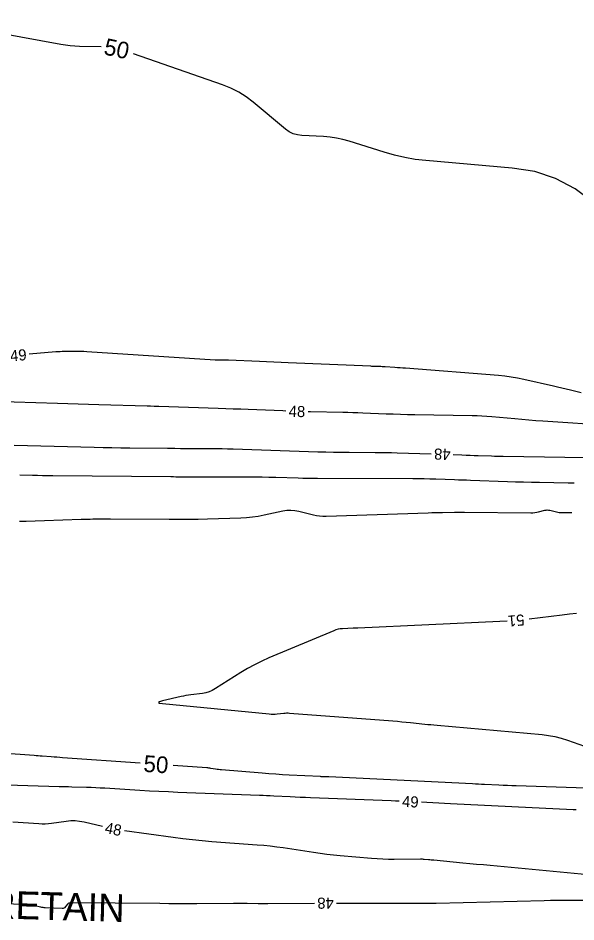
# Model space of a CAD drawing. Extents: x 2384780 to 2405861, y 547869 to 573706.
# Drawn here: x 2394102.5 to 2394203.1, y 552570.1 to 552733.1 of the extents above; entities that cross this region are included whole.
import ezdxf

# ---------------------------------------------------------------- set-up
doc = ezdxf.new("R2010")
doc.units = 0
for name, color, linetype in [('Breaklines', 7, 'Continuous'), ('Old_Level_60', 7, 'Continuous'), ('Old_Level_61', 7, 'Continuous')]:
    doc.layers.add(name, color=color, linetype=linetype)

msp = doc.modelspace()

# ---------------------------------------------------------------- linework, layer by layer
at = {"layer": 'Old_Level_60'}
for points in [[(2394204.0645, 552665.5295), (2394202.1605, 552666.004), (2394201.39025, 552666.194), (2394200.619, 552666.38075), (2394199.847, 552666.564), (2394199.074, 552666.74375), (2394193.76925, 552667.9645), (2394192.62925, 552668.20475), (2394191.48275, 552668.40225), (2394190.32975, 552668.55675), (2394189.17, 552668.6685), (2394172.40225, 552669.9725), (2394171.91875, 552670.0095), (2394171.435, 552670.0455), (2394170.9515, 552670.0805), (2394170.46775, 552670.11425), (2394168.7175, 552670.235), (2394168.4635, 552670.25125), (2394168.20975, 552670.26475), (2394167.9555, 552670.2755), (2394167.7015, 552670.28375), (2394166.87075, 552670.306), (2394166.69275, 552670.311), (2394166.515, 552670.31675), (2394166.337, 552670.32325), (2394166.159, 552670.33025), (2394151.25925, 552670.9525), (2394149.95875, 552671.007), (2394148.65825, 552671.062), (2394147.35775, 552671.11725), (2394146.05725, 552671.173), (2394140.45825, 552671.4135), (2394140.22325, 552671.4225), (2394139.98825, 552671.4295), (2394139.75325, 552671.43425), (2394139.518, 552671.437), (2394138.75, 552671.44225), (2394138.58525, 552671.4445), (2394138.421, 552671.44925), (2394138.2565, 552671.45625), (2394138.09225, 552671.46575), (2394114.96, 552672.94975), (2394114.40225, 552672.9805), (2394113.8445, 552673.00075), (2394113.28625, 552673.011), (2394112.72775, 552673.01075), (2394110.90325, 552672.99375), (2394110.5125, 552672.98625), (2394110.122, 552672.97125), (2394109.73175, 552672.949), (2394109.342, 552672.91925), (2394104.561, 552672.507)], [(2394150.854, 552662.264), (2394150.297, 552662.28475), (2394144.02525, 552662.529), (2394142.68125, 552662.5805), (2394141.33725, 552662.63025), (2394139.993, 552662.67825), (2394138.649, 552662.7245), (2394127.93275, 552663.08625), (2394127.722, 552663.09325), (2394127.5115, 552663.1), (2394127.30075, 552663.1065), (2394127.09025, 552663.1125), (2394126.40225, 552663.1325), (2394126.25475, 552663.13675), (2394126.10725, 552663.14125), (2394125.95975, 552663.1455), (2394125.8125, 552663.14975), (2394117.11275, 552663.402), (2394115.2485, 552663.4565), (2394113.3845, 552663.5115), (2394111.52025, 552663.567), (2394109.656, 552663.62325), (2394097.87375, 552663.9805)], [(2394209.757, 552659.61625), (2394197.19775, 552660.44), (2394195.928, 552660.5275), (2394194.659, 552660.62375), (2394193.3905, 552660.7285), (2394192.12275, 552660.8415), (2394187.98275, 552661.2255), (2394187.095, 552661.29925), (2394186.2065, 552661.356), (2394185.317, 552661.3955), (2394184.4265, 552661.418), (2394174.074, 552661.5805), (2394172.78425, 552661.60475), (2394171.4945, 552661.63625), (2394170.20525, 552661.67525), (2394168.916, 552661.722), (2394164.705, 552661.8865), (2394163.80275, 552661.92), (2394162.90025, 552661.94975), (2394161.9975, 552661.976), (2394161.09475, 552661.99825), (2394155.28, 552662.13075), (2394154.85225, 552662.1415)], [(2394101.8175, 552656.13625), (2394116.2625, 552655.74475), (2394117.86375, 552655.705), (2394119.46525, 552655.672), (2394121.067, 552655.6465), (2394122.66875, 552655.62775), (2394129.49675, 552655.56325), (2394129.82025, 552655.5595), (2394130.144, 552655.55425), (2394130.4675, 552655.5475), (2394130.791, 552655.5395), (2394131.848, 552655.51075), (2394132.0745, 552655.5055), (2394132.301, 552655.5015), (2394132.5275, 552655.49925), (2394132.75425, 552655.49825), (2394137.36025, 552655.4965), (2394138.347, 552655.492), (2394139.334, 552655.4795), (2394140.3205, 552655.45875), (2394141.307, 552655.43), (2394156.60225, 552654.922), (2394158.02075, 552654.88025), (2394159.4395, 552654.8495), (2394160.8585, 552654.83), (2394162.27775, 552654.82125), (2394166.91375, 552654.811), (2394167.90725, 552654.805), (2394168.9005, 552654.791), (2394169.8935, 552654.7695), (2394170.8865, 552654.74025), (2394177.033, 552654.5345)], [(2394181.03075, 552654.40075), (2394182.59925, 552654.34825), (2394183.33525, 552654.32325), (2394184.07125, 552654.298), (2394184.80725, 552654.272), (2394185.54325, 552654.2455), (2394187.94725, 552654.15825), (2394188.4625, 552654.141), (2394188.97775, 552654.12625), (2394189.493, 552654.1145), (2394190.0085, 552654.10525), (2394208.60425, 552653.8225)], [(2394102.8615, 552650.76925), (2394105.1215, 552650.708), (2394106.03425, 552650.68525), (2394106.947, 552650.66675), (2394107.85975, 552650.652), (2394108.77275, 552650.64125), (2394130.09475, 552650.44), (2394130.21525, 552650.4385), (2394130.33575, 552650.4365), (2394130.45625, 552650.434), (2394130.57675, 552650.431), (2394130.97, 552650.4205), (2394131.0545, 552650.4185), (2394131.13875, 552650.417), (2394131.223, 552650.416), (2394131.3075, 552650.41575), (2394144.07875, 552650.4105), (2394145.31425, 552650.405), (2394146.54925, 552650.38925), (2394147.78425, 552650.36325), (2394149.019, 552650.3275), (2394153.0525, 552650.1935), (2394153.917, 552650.168), (2394154.7815, 552650.14925), (2394155.646, 552650.1375), (2394156.51075, 552650.132), (2394173.714, 552650.09375), (2394174.7505, 552650.0875), (2394175.787, 552650.073), (2394176.823, 552650.0505), (2394177.85925, 552650.02), (2394181.2435, 552649.90675), (2394181.9685, 552649.88225), (2394182.69375, 552649.857), (2394183.419, 552649.8315), (2394184.144, 552649.8055), (2394190.8295, 552649.563), (2394192.26225, 552649.51475), (2394193.69525, 552649.474), (2394195.12825, 552649.441), (2394196.5615, 552649.4155), (2394201.75375, 552649.3365), (2394202.84325, 552649.317)], [(2394203.23925, 552625.74675), (2394201.96, 552625.616), (2394200.6825, 552625.46675), (2394194.714, 552624.7245)], [(2394190.7325, 552624.3475), (2394189.452, 552624.2775), (2394163.813, 552623.12725), (2394163.73075, 552623.1235), (2394163.6485, 552623.119), (2394163.5665, 552623.114), (2394163.4845, 552623.1085), (2394163.21625, 552623.08975), (2394163.15875, 552623.086), (2394163.10125, 552623.08275), (2394163.04375, 552623.07975), (2394162.98625, 552623.07725), (2394161.0595, 552623), (2394160.65075, 552622.9655), (2394160.24975, 552622.895), (2394159.857, 552622.78875), (2394159.472, 552622.6465), (2394147.787, 552617.73275), (2394146.4765, 552617.1495), (2394145.193, 552616.51375), (2394143.937, 552615.8255), (2394142.7085, 552615.08475), (2394138.121, 552612.18825), (2394137.56825, 552611.87925), (2394136.99225, 552611.6355), (2394136.393, 552611.4565), (2394135.77025, 552611.34275), (2394133.6975, 552611.0775), (2394133.25425, 552611.01525), (2394132.813, 552610.94225), (2394132.37375, 552610.858), (2394131.93625, 552610.76325), (2394128.5725, 552609.98925), (2394128.03375, 552609.83525), (2394127.8595, 552609.7045), (2394128.04925, 552609.5975), (2394128.60325, 552609.51375)], [(2394128.60325, 552609.51375), (2394147.83475, 552607.63625), (2394148.197, 552607.61025), (2394148.55925, 552607.603), (2394148.92125, 552607.61475), (2394149.28325, 552607.645), (2394150.46525, 552607.7745), (2394150.71875, 552607.7965), (2394150.9725, 552607.8065), (2394151.22625, 552607.80475), (2394151.48025, 552607.79125), (2394170.148, 552606.36025), (2394170.93925, 552606.29675), (2394171.73, 552606.228), (2394172.52025, 552606.15375), (2394173.31, 552606.074), (2394175.889, 552605.8045), (2394176.44175, 552605.74775), (2394176.99475, 552605.69325), (2394177.54775, 552605.64075), (2394178.10125, 552605.5905), (2394197.0345, 552603.9065), (2394198.199, 552603.76625), (2394199.348, 552603.5545), (2394200.4815, 552603.27075), (2394201.59925, 552602.9155), (2394206.7565, 552601.098)], [(2394171.28, 552591.8845), (2394170.5855, 552591.9135), (2394169.84225, 552591.94275), (2394155.25675, 552592.49525), (2394154.34575, 552592.53125), (2394153.435, 552592.56975), (2394152.5245, 552592.61075), (2394151.614, 552592.65475), (2394148.63975, 552592.802), (2394148.0025, 552592.83275), (2394147.365, 552592.86175), (2394146.7275, 552592.889), (2394146.08975, 552592.91425), (2394131.359, 552593.48125), (2394129.6475, 552593.552), (2394127.9365, 552593.6325), (2394126.22575, 552593.72275), (2394124.51575, 552593.8225), (2394118.172, 552594.21125), (2394117.35375, 552594.258), (2394116.5355, 552594.29825), (2394115.717, 552594.332), (2394114.898, 552594.359), (2394112.2225, 552594.43675), (2394111.649, 552594.45325), (2394111.07575, 552594.47), (2394110.5025, 552594.4865), (2394109.929, 552594.50325), (2394098.5865, 552594.8325)], [(2394203.192, 552590.3115), (2394202.90825, 552590.3235), (2394202.62475, 552590.337), (2394180.527, 552591.4385), (2394179.46575, 552591.49125), (2394178.4045, 552591.5435), (2394177.34325, 552591.5955), (2394176.28175, 552591.647), (2394175.27575, 552591.6955)], [(2394117.79, 552587.30725), (2394114.426, 552588.098), (2394113.6275, 552588.24725), (2394112.82575, 552588.3205), (2394112.02075, 552588.31775), (2394111.21225, 552588.239), (2394108.56575, 552587.85775), (2394107.99825, 552587.7915), (2394107.4295, 552587.7565), (2394106.85975, 552587.75275), (2394106.289, 552587.77975), (2394101.5825, 552588.13225)], [(2394206.59375, 552578.4875), (2394187.68375, 552580.26475), (2394186.4575, 552580.38), (2394185.2315, 552580.4955), (2394184.00525, 552580.611), (2394182.77925, 552580.72675), (2394177.53325, 552581.222), (2394177.2955, 552581.2445), (2394177.0575, 552581.267), (2394176.81975, 552581.28925), (2394176.58175, 552581.3115), (2394175.80475, 552581.3845), (2394175.63825, 552581.398), (2394175.4715, 552581.40725), (2394175.3045, 552581.4125), (2394175.13725, 552581.4135), (2394170.376, 552581.38475), (2394169.35625, 552581.39), (2394168.33725, 552581.41875), (2394167.3195, 552581.471), (2394166.30225, 552581.5465), (2394160.6545, 552582.03), (2394159.4455, 552582.144), (2394158.239, 552582.278), (2394157.03475, 552582.432), (2394155.833, 552582.6065), (2394150.3685, 552583.4465), (2394149.19625, 552583.615), (2394148.0215, 552583.76), (2394146.844, 552583.882), (2394145.66375, 552583.98075), (2394137.49, 552584.58375), (2394135.74, 552584.7265), (2394133.99275, 552584.8965), (2394132.2485, 552585.09375), (2394130.507, 552585.318), (2394121.71875, 552586.51975), (2394121.7055, 552586.5215)], [(2394078.9795, 552574.39175), (2394104.34025, 552573.24425), (2394104.65125, 552573.22275), (2394104.96, 552573.18625), (2394105.2665, 552573.13475), (2394105.57125, 552573.0685), (2394106.5625, 552572.828), (2394106.77575, 552572.7815), (2394106.99025, 552572.74575), (2394107.2065, 552572.7205), (2394107.42425, 552572.7055), (2394110.51275, 552572.57), (2394110.7015, 552572.58175), (2394110.87125, 552572.635), (2394111.022, 552572.72975), (2394111.15375, 552572.86575), (2394111.5525, 552573.37725), (2394111.64475, 552573.473), (2394111.75025, 552573.54125), (2394111.869, 552573.5815), (2394112.0015, 552573.59425), (2394128.07675, 552573.4645), (2394129.75225, 552573.45325), (2394131.42775, 552573.44675), (2394133.1035, 552573.44475), (2394134.779, 552573.4475), (2394141.36825, 552573.467), (2394141.98325, 552573.4685), (2394142.5985, 552573.46875), (2394143.21375, 552573.46825), (2394143.829, 552573.46675), (2394145.83875, 552573.46025), (2394146.26925, 552573.459), (2394146.7, 552573.45875), (2394147.1305, 552573.459), (2394147.56125, 552573.46), (2394155.9735, 552573.487)], [(2394159.9735, 552573.4985), (2394159.9755, 552573.4985), (2394162.10275, 552573.501), (2394164.23025, 552573.5005), (2394166.35775, 552573.497), (2394175.87575, 552573.4755), (2394176.08075, 552573.47525), (2394176.28575, 552573.47525), (2394176.49075, 552573.4755), (2394176.69575, 552573.47625), (2394177.3655, 552573.479), (2394177.509, 552573.48), (2394177.65225, 552573.48175), (2394177.79575, 552573.48425), (2394177.93925, 552573.4875), (2394197.39225, 552573.982), (2394198.5695, 552574.0085), (2394199.747, 552574.02825), (2394200.92425, 552574.04125), (2394202.102, 552574.04725), (2394206.41725, 552574.057)]]:
    msp.add_lwpolyline(points, dxfattribs=at)
at = {"layer": 'Old_Level_61'}
for points in [[(2394117.49475, 552727.95975), (2394113.594, 552728.04975), (2394112.75025, 552728.086), (2394111.91, 552728.15525), (2394111.07325, 552728.258), (2394110.23975, 552728.39375), (2394084.28125, 552733.1485)], [(2394206.29425, 552699.8905), (2394203.02, 552702.342), (2394199.49125, 552704.19475), (2394195.708, 552705.449), (2394191.67025, 552706.10425), (2394176.072, 552707.4375), (2394174.16375, 552707.654), (2394172.27625, 552707.97525), (2394170.40975, 552708.40175), (2394168.56425, 552708.933), (2394162.27575, 552710.93325), (2394161.131, 552711.257), (2394159.9725, 552711.5045), (2394158.8005, 552711.67575), (2394157.61475, 552711.77075), (2394153.71875, 552711.95675), (2394152.908, 552712.0585), (2394152.1455, 552712.28425), (2394151.4315, 552712.63375), (2394150.7655, 552713.10725), (2394144.95925, 552717.95175), (2394143.6795, 552718.92675), (2394142.32825, 552719.77625), (2394140.90575, 552720.49975), (2394139.412, 552721.09775), (2394123.334, 552726.72075)], [(2394102.7715, 552642.37775), (2394103.9665, 552642.4045), (2394105.6195, 552642.45025), (2394107.272, 552642.50425), (2394113.9335, 552642.73975), (2394114.459, 552642.757), (2394114.98425, 552642.77225), (2394115.50975, 552642.78475), (2394116.03525, 552642.79525), (2394117.752, 552642.825), (2394118.12, 552642.83025), (2394118.48775, 552642.833), (2394118.85575, 552642.8335), (2394119.22375, 552642.8315), (2394129.78125, 552642.73825), (2394131.51675, 552642.73175), (2394133.252, 552642.7425), (2394134.987, 552642.77075), (2394136.722, 552642.81625), (2394142.692, 552643.00275), (2394143.75175, 552643.06), (2394144.80575, 552643.16525), (2394145.85375, 552643.3185), (2394146.896, 552643.51975), (2394150.2905, 552644.2555), (2394151.01725, 552644.3705), (2394151.7425, 552644.40025), (2394152.466, 552644.34475), (2394153.18825, 552644.204), (2394155.79925, 552643.53975), (2394156.361, 552643.41775), (2394156.927, 552643.33625), (2394157.4975, 552643.29525), (2394158.07225, 552643.295), (2394176.50675, 552643.931), (2394177.15625, 552643.95175), (2394177.80575, 552643.96875), (2394178.4555, 552643.9825), (2394179.10525, 552643.9925), (2394181.22825, 552644.01975), (2394181.683, 552644.0245), (2394182.138, 552644.0265), (2394182.59275, 552644.02625), (2394183.04775, 552644.0235), (2394195.03625, 552643.91775), (2394195.38375, 552643.92575), (2394195.7285, 552643.9555), (2394196.0705, 552644.0075), (2394196.41025, 552644.08125), (2394197.515, 552644.358), (2394197.75175, 552644.40275), (2394197.98875, 552644.4185), (2394198.22575, 552644.40475), (2394198.463, 552644.362), (2394199.624, 552644.08075), (2394199.87375, 552644.02775), (2394200.12525, 552643.989), (2394200.3785, 552643.9645), (2394200.6335, 552643.9545), (2394202.403, 552643.934)], [(2394124.5505, 552598.7465), (2394110.544, 552599.73275), (2394110.039, 552599.7685), (2394109.534, 552599.805), (2394109.02875, 552599.84225), (2394108.52375, 552599.88), (2394106.87425, 552600.00475), (2394106.52075, 552600.03125), (2394106.16725, 552600.05725), (2394105.81375, 552600.08275), (2394105.46025, 552600.108), (2394088.38125, 552601.31375)], [(2394205.00975, 552594.2655), (2394192.343, 552594.642), (2394191.563, 552594.667), (2394190.783, 552594.69625), (2394190.0035, 552594.729), (2394189.22375, 552594.766), (2394186.6775, 552594.893), (2394186.132, 552594.92), (2394185.58625, 552594.947), (2394185.0405, 552594.9735), (2394184.495, 552595), (2394158.56225, 552596.25325), (2394158.41375, 552596.26025), (2394158.26525, 552596.267), (2394158.11675, 552596.27325), (2394157.968, 552596.279), (2394157.4825, 552596.2975), (2394157.3785, 552596.3015), (2394157.2745, 552596.30575), (2394157.1705, 552596.3105), (2394157.0665, 552596.3155), (2394151.4145, 552596.59575), (2394150.2035, 552596.661), (2394148.9935, 552596.7365), (2394147.784, 552596.82225), (2394146.57525, 552596.9185), (2394139.22075, 552597.535), (2394138.95725, 552597.56), (2394138.6945, 552597.59025), (2394138.43225, 552597.62625), (2394138.171, 552597.6675), (2394137.318, 552597.8115), (2394137.135, 552597.84025), (2394136.95125, 552597.86425), (2394136.76725, 552597.884), (2394136.58275, 552597.89925), (2394130.53575, 552598.325)]]:
    msp.add_lwpolyline(points, dxfattribs=at)

# ---------------------------------------------------------------- texts
at = {"layer": 'Breaklines'}
msp.add_text('RETAIN', height=5, rotation=358.3806722, dxfattribs=at).set_placement((2394097.192, 552570.78825))
at = {"layer": 'Old_Level_60'}
for s, rotation, p in [('49', 4.9260083, (2394101.1795, 552671.212)), ('48', 358.2428111, (2394151.31925, 552661.24225)), ('48', 178.0833111, (2394180.568, 552655.41675)), ('51', 185.4104333, (2394193.76025, 552625.6115)), ('49', 357.2931861, (2394171.75225, 552590.86325)), ('48', 348.6519556, (2394118.06575, 552586.165)), ('48', 180.1630361, (2394159.47425, 552574.49775))]:
    msp.add_text(s, height=2, rotation=rotation, dxfattribs=at).set_placement(p)
at = {"layer": 'Old_Level_61'}
for rotation, p in [(348.0222722, (2394117.8455, 552726.6185)), (355.9725444, (2394125.08175, 552597.20525))]:
    msp.add_text('50', height=3, rotation=rotation, dxfattribs=at).set_placement(p)

doc.saveas('drawing.dxf')
